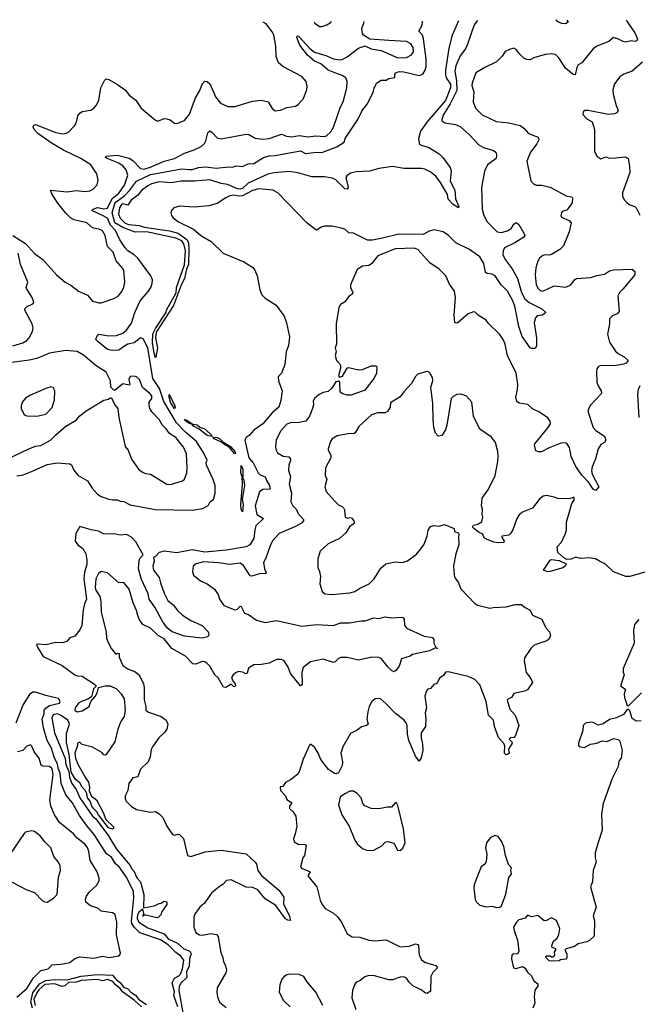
# Model space of a CAD drawing. Extents: x 2057697 to 2160550, y 827490 to 1016834.
# Tile 401 of 509: x 2074858 to 2079763, y 1008515 to 1016316. Entities that reach past the tile are written whole.
import ezdxf

# ---------------------------------------------------------------- set-up
doc = ezdxf.new("R2010")
doc.units = 0

msp = doc.modelspace()

# ---------------------------------------------------------------- linework, layer by layer
at = {"layer": '0CON20XD'}
for points in [[(2074805, 1014605.8), (2074905, 1014542.5), (2074975, 1014462.9), (2075042.5, 1014415), (2075150, 1014295), (2075220, 1014235), (2075265, 1014212), (2075325, 1014163.8), (2075395, 1014133.3), (2075436.4, 1014086.4), (2075485, 1014072.5), (2075505, 1014073.3), (2075605, 1014106), (2075638.8, 1014125), (2075668.7, 1014161.3), (2075684.5, 1014195.5), (2075691.9, 1014235), (2075685, 1014326.7), (2075675.4, 1014345.4), (2075622.5, 1014405), (2075599.2, 1014475), (2075555, 1014518), (2075535, 1014606.7), (2075515, 1014642.5), (2075495, 1014652.5), (2075435.4, 1014665.4), (2075390, 1014705), (2075290.9, 1014730.9), (2075265, 1014743.1), (2075223.2, 1014783.2), (2075161.7, 1014861.7), (2075113.8, 1014935), (2075102.5, 1014965), (2075235, 1014952.7), (2075305, 1014961.1), (2075375.6, 1014954.4), (2075415, 1014960), (2075442.5, 1014975), (2075471.9, 1015008.1), (2075479.4, 1015045), (2075469.5, 1015095), (2075421.4, 1015165), (2075342.5, 1015215), (2075205, 1015282.2), (2075115, 1015335.9), (2075001.1, 1015415), (2074974.2, 1015445), (2074965.8, 1015465), (2074970, 1015480), (2074985, 1015484.3), (2075145, 1015421.8), (2075195, 1015411.8), (2075225.9, 1015415.9), (2075245.8, 1015425), (2075294, 1015475), (2075308, 1015505), (2075319.2, 1015555), (2075334.3, 1015575.7), (2075353, 1015587), (2075421.7, 1015598.3), (2075445.9, 1015614.1), (2075465, 1015636.7), (2075485.8, 1015675), (2075502, 1015775), (2075530, 1015835), (2075545, 1015846.2), (2075565, 1015841.2), (2075635, 1015800.8), (2075696.8, 1015756.8), (2075727.3, 1015717.3), (2075777.9, 1015677.9), (2075821.2, 1015615), (2075935, 1015518.8), (2075952.7, 1015512.7), (2076005, 1015532), (2076025, 1015531.2), (2076052.3, 1015522.3), (2076085, 1015496.7), (2076105, 1015493.3), (2076165, 1015516.7), (2076204.2, 1015565.8), (2076252.2, 1015697.8), (2076287.8, 1015755), (2076305.7, 1015805), (2076325, 1015829.2), (2076345, 1015827.1), (2076365, 1015808.6), (2076399.5, 1015729.5), (2076409.5, 1015705), (2076451.2, 1015655), (2076508.3, 1015628.3), (2076565, 1015626.7), (2076705, 1015670.8), (2076775, 1015678), (2076827.5, 1015665), (2076861.2, 1015611.2), (2076885, 1015594), (2076925, 1015600), (2076975, 1015620), (2077045, 1015631.2), (2077065, 1015643.3), (2077108.3, 1015691.7), (2077135, 1015762.5), (2077137.5, 1015785), (2077128.6, 1015825), (2077096, 1015865), (2076945, 1015944.2), (2076909.2, 1015975), (2076892.9, 1016022.9), (2076890, 1016105), (2076871.9, 1016195), (2076859.8, 1016219.8), (2076812, 1016282), (2076789.3, 1016297)], [(2074835, 1012701.8), (2074885, 1012710.8), (2074965, 1012740.5), (2075075, 1012792.5), (2075155.4, 1012805.4), (2075255, 1012796.9), (2075269.5, 1012789.5), (2075288, 1012748), (2075321.9, 1012705), (2075395, 1012661.4), (2075433.3, 1012605), (2075475, 1012557.5), (2075505, 1012539.2), (2075565, 1012518.2), (2075595, 1012511.8), (2075635, 1012512.7), (2075655, 1012501.9), (2075685, 1012498.9), (2075735, 1012472.7), (2075935, 1012435.6), (2076228.9, 1012431.1), (2076307.4, 1012442.6), (2076333.8, 1012455), (2076352.4, 1012467.6), (2076365.7, 1012494.3), (2076394.3, 1012515.7), (2076408, 1012565), (2076408, 1012625), (2076393, 1012673), (2076339.2, 1012785), (2076336.4, 1012803.6), (2076344, 1012825), (2076321.2, 1012875), (2076260.2, 1012975), (2076174.5, 1013044.5), (2076102, 1013122), (2076000.5, 1013290.5), (2075967.5, 1013395), (2075913.3, 1013473.3), (2075873.2, 1013715), (2075837.8, 1013787.8), (2075815, 1013796.1), (2075766.2, 1013755), (2075715, 1013744.7), (2075688.3, 1013728.3), (2075645, 1013697.6), (2075595, 1013695.3), (2075553.9, 1013703.9), (2075466.7, 1013775), (2075463.3, 1013785), (2075474.2, 1013815.8), (2075486.1, 1013823.9), (2075565, 1013811.8), (2075625, 1013813.2), (2075675, 1013832.8), (2075705.5, 1013855), (2075745, 1013911.4), (2075771.9, 1013995), (2075812.5, 1014087.5), (2075880, 1014165), (2075898.7, 1014195), (2075909.2, 1014225), (2075911.1, 1014255), (2075897.6, 1014287.6), (2075796.2, 1014425), (2075765, 1014453.6), (2075714.9, 1014484.9), (2075695, 1014507.5), (2075651.6, 1014571.6), (2075617.8, 1014645), (2075578.5, 1014688.5), (2075555, 1014743), (2075515.3, 1014765.3), (2075431.2, 1014805), (2075440.8, 1014815), (2075475, 1014828.9), (2075525, 1014816), (2075555, 1014821.3), (2075590.3, 1014899.7), (2075645, 1014940.4), (2075690.2, 1015005), (2075715.2, 1015085), (2075703.7, 1015125), (2075678.2, 1015155), (2075645, 1015179.6), (2075552, 1015215), (2075538, 1015225), (2075542.5, 1015235), (2075635, 1015242.2), (2075725, 1015219.3), (2075755, 1015200.2), (2075815, 1015135.9), (2075845, 1015132), (2075900.5, 1015149.5), (2076005, 1015195.5), (2076085, 1015216.3), (2076165, 1015257.8), (2076242, 1015285), (2076297.8, 1015312.2), (2076324.5, 1015335), (2076335, 1015356.2), (2076349.7, 1015420.3), (2076365, 1015434.4), (2076385, 1015422.2), (2076425, 1015380), (2076455, 1015370.9), (2076655, 1015409.1), (2076675, 1015405.5), (2076725, 1015376.3), (2076785, 1015368.4), (2076835, 1015374.8), (2076935, 1015408.8), (2076973.6, 1015393.6), (2077015, 1015386.9), (2077075, 1015398.7), (2077145, 1015386.2), (2077205, 1015394.6), (2077275, 1015389.6), (2077290.8, 1015395), (2077325, 1015427.8), (2077346.6, 1015465), (2077401.2, 1015625), (2077423.9, 1015665), (2077451.2, 1015775), (2077455.4, 1015825), (2077444.4, 1015855), (2077415, 1015873.8), (2077355.5, 1015895.5), (2077305, 1015915.2), (2077246.2, 1015965), (2077195, 1015986.8), (2077138.9, 1016035), (2077080.5, 1016115), (2077055, 1016173.3), (2077057.5, 1016185), (2077065, 1016187.5), (2077075, 1016178.6), (2077158.2, 1016088.2), (2077195, 1016057.8), (2077285, 1016031.1), (2077345, 1016006), (2077395, 1015998.7), (2077415, 1016000.4), (2077455, 1016020.4), (2077545, 1016091.2), (2077595, 1016107.5), (2077644.3, 1016084.3), (2077725, 1016070.5), (2077855, 1016013.2), (2077925, 1016017.3), (2077963.8, 1016036.2), (2077979.8, 1016060.2), (2077978.5, 1016095), (2077958.9, 1016125), (2077925, 1016142.5), (2077785, 1016149.5), (2077635, 1016160), (2077582.9, 1016192.9), (2077575.8, 1016205.8), (2077570.8, 1016245), (2077588.6, 1016295), (2077586.9, 1016302.1)], [(2078488.5, 1016307.9), (2078461.5, 1016275), (2078408.8, 1016121.2), (2078391.9, 1016085), (2078351.1, 1016028.9), (2078315, 1015950.5), (2078306.8, 1015906.8), (2078320.7, 1015830.7), (2078325, 1015754.3), (2078272.2, 1015647.8), (2078219.2, 1015565), (2078204.4, 1015525), (2078206, 1015515), (2078228.5, 1015498.5), (2078314.1, 1015484.1), (2078350.1, 1015470.1), (2078425, 1015403.3), (2078497.8, 1015325), (2078535, 1015302), (2078615, 1015280.4), (2078631.8, 1015265), (2078639.7, 1015245), (2078635.2, 1015214.8), (2078568.2, 1015165), (2078543.5, 1015115), (2078518.8, 1014985), (2078525.5, 1014814.5), (2078537.8, 1014765), (2078565, 1014714.3), (2078645, 1014634.4), (2078675, 1014629.5), (2078725, 1014642.2), (2078757.5, 1014665), (2078776, 1014695), (2078795, 1014708), (2078815, 1014694), (2078855.4, 1014625.4), (2078862.5, 1014605), (2078855, 1014591.4), (2078785, 1014547.9), (2078702.7, 1014507.3), (2078691.1, 1014485), (2078688.9, 1014455), (2078706.8, 1014415), (2078761.5, 1014341.5), (2078805.3, 1014265), (2078836.6, 1014155), (2078864, 1014104), (2078896.1, 1014076.1), (2078996.9, 1014025), (2079030, 1013995), (2079003.8, 1013975), (2078961.1, 1013968.9), (2078947, 1013953), (2078938.1, 1013915), (2078955.7, 1013795), (2078955, 1013730), (2078945, 1013710), (2078915, 1013710), (2078905, 1013716), (2078841.2, 1013805), (2078815.5, 1013885), (2078783.3, 1014045), (2078764.1, 1014094.1), (2078725, 1014164.1), (2078675.1, 1014215.1), (2078628.7, 1014285), (2078605, 1014300), (2078564.6, 1014304.6), (2078552, 1014312), (2078538.6, 1014385), (2078505, 1014437.8), (2078425, 1014493.6), (2078316.6, 1014546.6), (2078257.9, 1014605), (2078215, 1014634.6), (2078145, 1014651.9), (2078105, 1014640), (2078055.9, 1014614.1), (2077863.7, 1014616.3), (2077735, 1014583.7), (2077655, 1014568.4), (2077615, 1014567.7), (2077505, 1014623.8), (2077467.8, 1014627.8), (2077435.4, 1014655.4), (2077405.7, 1014664.3), (2077335, 1014680), (2077275, 1014678.6), (2077248.7, 1014671.3), (2077215, 1014648), (2077205, 1014650.8), (2077135, 1014705.5), (2076905, 1014943.3), (2076865, 1014966), (2076755, 1014974.4), (2076705, 1014963.1), (2076625, 1014920.9), (2076595, 1014917.6), (2076554.8, 1014925.2), (2076525, 1014919.3), (2076491.5, 1014905), (2076425, 1014859.2), (2076358.4, 1014841.6), (2076245, 1014829.2), (2076125, 1014836.9), (2076080, 1014825), (2076062.2, 1014805), (2076055.5, 1014785), (2076060.9, 1014765), (2076075.6, 1014745), (2076117.8, 1014715), (2076235.8, 1014655.8), (2076295, 1014605.3), (2076377.4, 1014557.4), (2076472.1, 1014465), (2076635, 1014398.4), (2076704.7, 1014355), (2076722.2, 1014332.2), (2076742.3, 1014285), (2076763, 1014175), (2076779.3, 1014135), (2076805, 1014108.8), (2076891.9, 1014055), (2076955, 1013967.5), (2076972.5, 1013915), (2076996.7, 1013803.3), (2076988.2, 1013735), (2076970, 1013685), (2076960, 1013585), (2076933.3, 1013515), (2076907.5, 1013485), (2076910, 1013455), (2076938.8, 1013375), (2076927.5, 1013297.5), (2076913.8, 1013245), (2076859.1, 1013200.9), (2076786, 1013115), (2076715, 1013064), (2076678.9, 1013021.1), (2076654, 1013005), (2076644.5, 1012985.5), (2076675.9, 1012845), (2076709.1, 1012805), (2076748, 1012725), (2076765, 1012708.7), (2076804.7, 1012694.7), (2076814.6, 1012665), (2076839.6, 1012625), (2076843.8, 1012595), (2076785, 1012594.3), (2076759.3, 1012575), (2076725.8, 1012465), (2076738.4, 1012395), (2076790, 1012365), (2076731.6, 1012305), (2076721.7, 1012275), (2076715.8, 1012205), (2076684, 1012155), (2076655, 1012138.4), (2076497.4, 1012112.6), (2076327.1, 1012097.1), (2076225, 1012115.8), (2076105, 1012091.3), (2076005, 1012105.8), (2075964.8, 1012095.2), (2075935, 1012062.7), (2075918, 1012055), (2075923.6, 1012025), (2075914.6, 1011985), (2075919.6, 1011955), (2075965, 1011897.1), (2075973.6, 1011855), (2076003.3, 1011773.3), (2076033.5, 1011715), (2076075, 1011679.1), (2076111.9, 1011631.9), (2076148.9, 1011598.9), (2076215.4, 1011555.4), (2076305.8, 1011515.8), (2076352.5, 1011465), (2076357.5, 1011445), (2076350, 1011425), (2076305, 1011414.5), (2076165, 1011431.2), (2076066.5, 1011466.5), (2076030.7, 1011495), (2075995, 1011540), (2075930.8, 1011660.8), (2075885.3, 1011725), (2075877.2, 1011767.2), (2075825, 1011879.5), (2075800.7, 1011965), (2075805, 1012031.2), (2075812, 1012048), (2075836.7, 1012075), (2075778.6, 1012178.6), (2075746.1, 1012216.1), (2075705, 1012237.5), (2075655, 1012232.5), (2075605, 1012243.2), (2075528.9, 1012238.9), (2075483.5, 1012263.5), (2075425, 1012273), (2075335, 1012300.8), (2075304.2, 1012245.8), (2075297.2, 1012185), (2075319.3, 1012155), (2075359.8, 1012125), (2075383.2, 1012085), (2075391.7, 1012035), (2075389.9, 1012000.1), (2075371.9, 1011938.1), (2075366.6, 1011885), (2075386.8, 1011725), (2075371, 1011689), (2075361, 1011639), (2075351.8, 1011515), (2075335, 1011481.2), (2075295, 1011431.8), (2075255, 1011417.5), (2075232, 1011388), (2075195, 1011380), (2075145, 1011380.8), (2075065, 1011364), (2075005, 1011369.4), (2074992.9, 1011365), (2074998.5, 1011345), (2075045, 1011269.2), (2075195, 1011200), (2075295, 1011125.8), (2075316, 1011116), (2075355, 1011115.8), (2075460.4, 1011045), (2075465.6, 1011034.4), (2075444.5, 1011015.5), (2075427.9, 1010952.1), (2075398.3, 1010931.7), (2075354.3, 1010915.7), (2075325, 1010901.3), (2075299.2, 1010865), (2075295.6, 1010845.6), (2075315, 1010831.5), (2075355, 1010839.6), (2075407.9, 1010875), (2075421.2, 1010915), (2075456.4, 1010953.6), (2075475, 1010986.9), (2075484, 1011025), (2075535, 1011038), (2075575, 1011037.2), (2075626.9, 1011015), (2075663.8, 1010975), (2075686.2, 1010935), (2075695.3, 1010845), (2075687.5, 1010795), (2075660.5, 1010755), (2075637.5, 1010695), (2075613.3, 1010595), (2075545, 1010493.3), (2075535, 1010487.5), (2075525, 1010492.5), (2075510.5, 1010510.5), (2075435, 1010552.9), (2075354.2, 1010574.2), (2075335, 1010592.5), (2075317.5, 1010585), (2075316.7, 1010565), (2075296.4, 1010503.6), (2075302, 1010465), (2075318.1, 1010418.1), (2075378.8, 1010308.8), (2075403.3, 1010275), (2075412.5, 1010235), (2075410, 1010205), (2075427.5, 1010165), (2075466.2, 1010135), (2075520, 1010035), (2075540, 1009980), (2075601.7, 1009921.7), (2075601.7, 1009908.3), (2075595, 1009902.5), (2075563.6, 1009913.6), (2075482.5, 1010015), (2075469.3, 1010039.3), (2075445, 1010062.5), (2075430, 1010085), (2075417.5, 1010125), (2075395, 1010150), (2075390, 1010185), (2075380, 1010205), (2075352.5, 1010235), (2075335, 1010270), (2075300, 1010295), (2075266.2, 1010355), (2075251.2, 1010495), (2075228.3, 1010588.3), (2075230.6, 1010659.4), (2075252.5, 1010735), (2075240, 1010765), (2075182.5, 1010805), (2075155, 1010817.1), (2075125, 1010807.1), (2075113.1, 1010785), (2075135, 1010666.7), (2075205, 1010493.8), (2075219.4, 1010465), (2075223.1, 1010415), (2075249.2, 1010359.2), (2075253.3, 1010315), (2075270.6, 1010265), (2075306.8, 1010216.8), (2075335, 1010152), (2075435, 1010006.2), (2075458.1, 1009988.1), (2075557, 1009857), (2075625, 1009744.2), (2075734.3, 1009614.3), (2075745, 1009591.2), (2075766.9, 1009566.9), (2075787.4, 1009517.4), (2075816.4, 1009486.4), (2075843.1, 1009385), (2075840, 1009280), (2075927.5, 1009295), (2075965, 1009314), (2075980, 1009315), (2076005, 1009333.3), (2076026.1, 1009326.1), (2076025.7, 1009305), (2075982.5, 1009245), (2075977, 1009223), (2075960, 1009205), (2075945, 1009200), (2075855, 1009221.2), (2075840, 1009220), (2075835, 1009212.5), (2075843.3, 1009235), (2075835, 1009270), (2075805, 1009248.1), (2075792.5, 1009225), (2075789.6, 1009195), (2075801.8, 1009165), (2075875, 1009120.4), (2076005, 1009072.2), (2076034.7, 1009034.7), (2076108.9, 1008998.9), (2076160, 1008955), (2076207.3, 1008937.3), (2076217.1, 1008915), (2076205.5, 1008874.5), (2076202.5, 1008815), (2076182.1, 1008775), (2076182.7, 1008727.3), (2076135, 1008683.3), (2076122.9, 1008652.9), (2076121.2, 1008625), (2076155.5, 1008435)], [(2079666, 1016315.5), (2079675.7, 1016295), (2079735, 1016211.2), (2079755.8, 1016165), (2079752, 1016148), (2079735, 1016143.5), (2079705, 1016147.5), (2079665, 1016138.8), (2079641.7, 1016141.7), (2079605, 1016162), (2079565, 1016174), (2079528.3, 1016141.7), (2079433.8, 1016105), (2079405, 1016084), (2079316.2, 1015975), (2079285, 1015956.7), (2079275, 1015937.5), (2079262, 1015878), (2079245, 1015880.6), (2079185, 1015930.8), (2079133.4, 1016013.4), (2079105, 1016040), (2079075, 1016046.2), (2079025, 1016040), (2078935, 1016013.8), (2078905, 1015998.8), (2078879.3, 1015999.3), (2078858.3, 1016008.3), (2078822.3, 1016042.3), (2078795, 1016078.8), (2078775, 1016088.8), (2078740.5, 1016079.5), (2078707.7, 1016062.3), (2078684.3, 1016025.7), (2078638.7, 1015981.3), (2078545, 1015937.5), (2078474, 1015895), (2078445, 1015812.5), (2078443.6, 1015793.6), (2078458.1, 1015745), (2078454.5, 1015665), (2078472.2, 1015615), (2078525, 1015562.9), (2078635, 1015509.2), (2078735, 1015498), (2078825, 1015478), (2078856.2, 1015455), (2078891.2, 1015415), (2078970, 1015385), (2078975, 1015362.5), (2078958.7, 1015331.3), (2078906.7, 1015265), (2078878.6, 1015195), (2078909.7, 1015039.7), (2078931.2, 1015015), (2078953.3, 1015005), (2078995, 1015003.5), (2079065, 1014990), (2079195, 1014917.5), (2079235, 1014913.3), (2079241.7, 1014901.7), (2079237.5, 1014865), (2079211.7, 1014828.3), (2079195, 1014807.5), (2079165, 1014797.5), (2079154.1, 1014785.9), (2079147.5, 1014765), (2079155, 1014751.2), (2079214.2, 1014724.2), (2079230, 1014705), (2079215.7, 1014635), (2079168.6, 1014525), (2079141.2, 1014495), (2079075, 1014455.8), (2079055, 1014450.8), (2079025, 1014453.8), (2079005, 1014446.7), (2078978.8, 1014425), (2078967, 1014403), (2078950.7, 1014349.3), (2078945.5, 1014295), (2078952.5, 1014215), (2078968.1, 1014185), (2078985, 1014170), (2079005, 1014165.6), (2079095, 1014206.9), (2079187, 1014197), (2079226.7, 1014215), (2079256.1, 1014253.9), (2079273.9, 1014266.1), (2079385, 1014272.5), (2079435, 1014290), (2079495, 1014300.8), (2079533.3, 1014325), (2079567, 1014333), (2079715, 1014340), (2079735, 1014320.8), (2079734.5, 1014295), (2079640.3, 1014179.7), (2079613.3, 1014155), (2079601.1, 1014128.9), (2079610, 1014005), (2079595, 1013986), (2079559.3, 1013970.7), (2079534, 1013945), (2079533.8, 1013905), (2079517.5, 1013825), (2079535, 1013760), (2079580.6, 1013690.6), (2079601.9, 1013671.9), (2079651.4, 1013645), (2079682.5, 1013615), (2079666.2, 1013595), (2079645, 1013585.7), (2079573.2, 1013573.2), (2079463.6, 1013576.4), (2079445, 1013566), (2079435, 1013550), (2079430, 1013525), (2079434, 1013445), (2079443.8, 1013415), (2079468.8, 1013375), (2079470, 1013355), (2079382.1, 1013257.9), (2079366, 1013225), (2079364.2, 1013205), (2079404.7, 1013084.7), (2079425, 1013061.4), (2079494, 1013015), (2079506, 1012985), (2079495, 1012966.2), (2079465, 1012948.8), (2079444.5, 1012915.5), (2079424.4, 1012835.6), (2079397.1, 1012772.9), (2079391.8, 1012745), (2079397.8, 1012715), (2079450, 1012615), (2079425, 1012586.7), (2079405, 1012597.1), (2079369.9, 1012649.9), (2079315, 1012707.8), (2079267.1, 1012775), (2079231.5, 1012855), (2079217.1, 1012927.1), (2079195, 1012958.6), (2079185, 1012964.3), (2079149.7, 1012960.3), (2079055.5, 1012924.5), (2078995, 1012892.5), (2078972.3, 1012892.3), (2078950.7, 1012900.7), (2078940, 1012945), (2078943.3, 1012955), (2079048.5, 1013085), (2079065.7, 1013115), (2079064.3, 1013135), (2079045, 1013160.8), (2078978, 1013205), (2078922.8, 1013232.8), (2078886.4, 1013266.4), (2078817.3, 1013277.3), (2078799.7, 1013289.7), (2078791.8, 1013325), (2078805.4, 1013385), (2078806.5, 1013425), (2078794.5, 1013514.5), (2078724.3, 1013654.3), (2078707.1, 1013745), (2078691.2, 1013781.2), (2078663.4, 1013823.4), (2078575, 1013907.5), (2078555.8, 1013935.8), (2078492.5, 1013975), (2078468.3, 1013998.3), (2078455, 1014000), (2078415, 1013986.2), (2078335, 1013915.7), (2078325, 1013910), (2078308.8, 1013915), (2078301.9, 1013975), (2078313.4, 1014113.4), (2078304.5, 1014164.5), (2078265, 1014220), (2078236, 1014285), (2078185, 1014338), (2078109.1, 1014389.1), (2078015, 1014494.3), (2077984.5, 1014504.5), (2077835, 1014500.4), (2077696.4, 1014443.6), (2077648.7, 1014381.3), (2077625, 1014367.5), (2077575, 1014364), (2077534.2, 1014335.8), (2077480.8, 1014215), (2077481.1, 1014195), (2077499.2, 1014155), (2077498, 1014145), (2077468.3, 1014121.7), (2077433, 1014077), (2077401.7, 1014058.3), (2077387.5, 1014035), (2077366.2, 1013905), (2077371.2, 1013745), (2077360, 1013715), (2077366.7, 1013685), (2077360, 1013655), (2077371.2, 1013615), (2077395, 1013591.2), (2077402.2, 1013575), (2077402.7, 1013555), (2077384.8, 1013495), (2077395, 1013484.2), (2077417.9, 1013492.1), (2077455, 1013554.2), (2077465, 1013559.4), (2077545, 1013540.8), (2077575.7, 1013544.3), (2077645, 1013572), (2077683, 1013573), (2077690, 1013565), (2077686.7, 1013515), (2077668.6, 1013475), (2077595, 1013381.8), (2077485, 1013340.6), (2077455, 1013340.8), (2077419.2, 1013350.8), (2077398.8, 1013365), (2077395.5, 1013445), (2077385, 1013452.4), (2077365, 1013446.8), (2077333, 1013397), (2077305, 1013370), (2077265, 1013362.5), (2077232.8, 1013347.2), (2077194.5, 1013315.5), (2077185.8, 1013295), (2077188.6, 1013265), (2077180.9, 1013235), (2077155.3, 1013175), (2077126.2, 1013135), (2077075, 1013124), (2077005, 1013122), (2076975, 1013110), (2076925.4, 1013055), (2076891.8, 1012985), (2076885.6, 1012935), (2076889.7, 1012909.7), (2076902.5, 1012885), (2076947.1, 1012857.1), (2076991.2, 1012851.2), (2077005.4, 1012835), (2077006.6, 1012823.4), (2076992.5, 1012785), (2076990, 1012745), (2077005.5, 1012695.5), (2076993.6, 1012635), (2077014.1, 1012565), (2077008.9, 1012495), (2077023.2, 1012465), (2077052.5, 1012435), (2077062.9, 1012405), (2077108.8, 1012355), (2077108.8, 1012345), (2077092.8, 1012327.2), (2077045, 1012301.1), (2076914.4, 1012245), (2076865, 1012190), (2076845.7, 1012155), (2076809.2, 1012050.8), (2076790.8, 1012015), (2076798.9, 1011965), (2076812, 1011935), (2076805, 1011926.2), (2076767, 1011927), (2076697.7, 1011907.7), (2076685, 1011909.2), (2076632.6, 1011992.6), (2076605, 1012010.6), (2076525, 1012000), (2076435, 1012013.5), (2076315, 1012021.1), (2076256.7, 1012005), (2076233.8, 1011985), (2076228.8, 1011945), (2076236.7, 1011915), (2076291.2, 1011871.2), (2076345, 1011846.7), (2076403.9, 1011803.9), (2076430.7, 1011760.7), (2076443.3, 1011725), (2076476.7, 1011675), (2076565, 1011639.2), (2076585, 1011645.8), (2076605, 1011669.2), (2076615, 1011666), (2076641.2, 1011615), (2076673.3, 1011603.3), (2076735, 1011557.5), (2076805, 1011540.5), (2076895, 1011556.5), (2077095, 1011511.8), (2077215, 1011524.6), (2077343.8, 1011516.2), (2077405, 1011536.2), (2077473.3, 1011536.7), (2077565, 1011552.1), (2077598, 1011552), (2077665, 1011575.7), (2077705, 1011570.6), (2077755, 1011584), (2077806.4, 1011576.4), (2077885, 1011581.2), (2077895, 1011578.8), (2077905.5, 1011565.5), (2077908.8, 1011518.8), (2077924.4, 1011494.4), (2078065, 1011432), (2078130, 1011420), (2078141.2, 1011405), (2078142.5, 1011375), (2078160, 1011340), (2078170, 1011335), (2078155, 1011340), (2078107.5, 1011315), (2077973.5, 1011286.5), (2077955, 1011273.1), (2077885, 1011252.5), (2077865.8, 1011195), (2077841.2, 1011158.8), (2077825, 1011148.8), (2077805, 1011158.8), (2077779.2, 1011185), (2077725, 1011254), (2077705, 1011262.9), (2077650, 1011265), (2077545, 1011240.8), (2077455, 1011262.9), (2077405, 1011261.5), (2077384.6, 1011255.4), (2077360.6, 1011229.4), (2077345, 1011222.9), (2077265, 1011248.9), (2077165, 1011229.4), (2077105, 1011183.3), (2077094.4, 1011145), (2077097.5, 1011045), (2077085, 1011037.5), (2077006.1, 1011136.1), (2076986.4, 1011185), (2076955, 1011235.8), (2076935, 1011247.8), (2076895, 1011246.2), (2076835, 1011218.8), (2076775, 1011207.8), (2076713.3, 1011205), (2076672.7, 1011177.3), (2076661.7, 1011138.3), (2076645, 1011132.5), (2076635, 1011142.5), (2076595, 1011151.2), (2076575, 1011143.8), (2076550, 1011125), (2076537.5, 1011105), (2076551.7, 1011071.7), (2076567.5, 1011055), (2076570, 1011035), (2076555, 1011030), (2076535, 1011050), (2076493.9, 1011026.1), (2076475, 1011026.7), (2076431.1, 1011101.1), (2076405.9, 1011125.9), (2076365, 1011194.2), (2076345, 1011215.8), (2076325, 1011228.6), (2076305, 1011231.4), (2076255, 1011209.4), (2076231.4, 1011211.4), (2076172.6, 1011272.6), (2076063.4, 1011333.4), (2076005, 1011410.5), (2075955, 1011436.9), (2075896.2, 1011495), (2075833.4, 1011523.4), (2075805.8, 1011565), (2075794.5, 1011594.5), (2075785.7, 1011635), (2075758.9, 1011695), (2075725.5, 1011805), (2075685, 1011856.2), (2075645, 1011854.2), (2075555, 1011933.3), (2075505, 1011943.3), (2075482.4, 1011927.6), (2075460.8, 1011885), (2075455.7, 1011815), (2075461.4, 1011795), (2075492.5, 1011745), (2075501.2, 1011705), (2075504.1, 1011624.1), (2075543, 1011463), (2075546.7, 1011415), (2075561.2, 1011375), (2075585, 1011332.5), (2075615, 1011297.5), (2075625, 1011290), (2075635, 1011297.5), (2075647.5, 1011295), (2075647.5, 1011265), (2075675, 1011200), (2075715, 1011173.8), (2075775, 1011148), (2075805.8, 1011125), (2075838.8, 1011055), (2075846, 1011025), (2075843.9, 1010926.1), (2075858.8, 1010875), (2075858.8, 1010845), (2075879.1, 1010829.1), (2075978.8, 1010795), (2076018.8, 1010765), (2076033.8, 1010735), (2076023.9, 1010696.1), (2076008.8, 1010671.2), (2075961.2, 1010625), (2075910, 1010555), (2075901.2, 1010535), (2075894, 1010475), (2075877.5, 1010435), (2075815, 1010378.8), (2075793.8, 1010316.2), (2075755, 1010310), (2075724.4, 1010265.6), (2075715, 1010210), (2075694.1, 1010165.9), (2075694.2, 1010145), (2075703.8, 1010125), (2075745, 1010080.8), (2075785, 1010057.1), (2075895, 1010036.7), (2075935, 1010043.3), (2075965, 1010023.3), (2075993.3, 1009995), (2076024, 1009925), (2076070.3, 1009860.3), (2076085, 1009854.2), (2076115, 1009863.3), (2076125, 1009860), (2076157.3, 1009827.3), (2076190, 1009695), (2076215, 1009686.2), (2076327.8, 1009722.2), (2076455, 1009736.4), (2076654, 1009706), (2076725, 1009642), (2076735.6, 1009625), (2076746.2, 1009575), (2076775, 1009536.7), (2076872.8, 1009452.8)], [(2078337.9, 1016306.9), (2078317.5, 1016265), (2078286.9, 1016193.1), (2078259.8, 1016090.2), (2078245.5, 1015985.5), (2078233.4, 1015916.6), (2078233.9, 1015876.1), (2078240.3, 1015855), (2078273.2, 1015805), (2078274.9, 1015775), (2078235, 1015674.2), (2078086.5, 1015503.5), (2078035, 1015431.1), (2078021.1, 1015371.1), (2078028, 1015328), (2078102.7, 1015302.7), (2078185, 1015253.3), (2078213.3, 1015225), (2078270, 1015145), (2078278.8, 1015115), (2078272, 1015035), (2078307.8, 1014965), (2078314.3, 1014895), (2078338.6, 1014835), (2078336.2, 1014823.8), (2078295, 1014851.2), (2078255, 1014893.3), (2078249.5, 1014929.5), (2078194.2, 1015025.8), (2078156.3, 1015076.3), (2078111.5, 1015111.5), (2078070.2, 1015130.2), (2078045, 1015135.5), (2077906.7, 1015136.7), (2077815, 1015151.2), (2077705, 1015136.2), (2077635, 1015116), (2077525, 1015110.8), (2077480.5, 1015099.5), (2077451.3, 1015078.7), (2077444.3, 1015065), (2077462.5, 1014985), (2077455, 1014972.5), (2077435, 1014976.7), (2077365, 1015046), (2077335, 1015059.2), (2077275, 1015071.2), (2077175, 1015071.2), (2077062.9, 1015102.9), (2076995, 1015113.3), (2076875, 1015103.5), (2076825, 1015091.2), (2076669.8, 1015020.2), (2076625, 1014977.6), (2076605, 1014972.4), (2076584.3, 1014975.7), (2076505, 1015010), (2076456.9, 1015016.9), (2076365, 1015046.7), (2076245, 1015035.7), (2076135, 1015036.6), (2076065, 1015021.8), (2075965, 1015030.8), (2075904.1, 1015015.9), (2075875, 1014999.5), (2075825, 1014962.2), (2075795.2, 1014924.8), (2075742.9, 1014885), (2075715, 1014846.2), (2075675, 1014856.7), (2075665, 1014850.6), (2075649.7, 1014825), (2075642, 1014775), (2075655, 1014742.5), (2075695, 1014704.5), (2075723.4, 1014693.4), (2075805, 1014685.5), (2075845, 1014672.5), (2076045, 1014642.5), (2076115, 1014624), (2076185, 1014572.2), (2076196.1, 1014543.9), (2076200.2, 1014499.8), (2076196.2, 1014375), (2076180.7, 1014339.3), (2076165, 1014266), (2076140.5, 1014219.5), (2076077.7, 1014052.3), (2075940, 1013840), (2075935.3, 1013795.3), (2075950, 1013715), (2075938, 1013642), (2075935, 1013637.5), (2075925, 1013673.8), (2075910.2, 1013755), (2075915, 1013826), (2075935, 1013868.6), (2076017, 1013993), (2076025, 1014020), (2076099.3, 1014150.7), (2076100.8, 1014195), (2076135, 1014292.5), (2076165.6, 1014374.4), (2076172.7, 1014485), (2076160.6, 1014540.6), (2076143.8, 1014563.8), (2076095, 1014586), (2075865, 1014634.6), (2075773.3, 1014633.3), (2075675, 1014668.2), (2075612.6, 1014705), (2075591.2, 1014785), (2075615, 1014867.3), (2075689.6, 1014920.4), (2075728.7, 1014961.3), (2075784.7, 1015035.3), (2075895, 1015088.4), (2076143.9, 1015133.9), (2076199.5, 1015129.5), (2076225, 1015129.2), (2076275, 1015144.4), (2076335, 1015150), (2076415, 1015140.5), (2076515, 1015150), (2076545, 1015147.5), (2076575, 1015157.5), (2076625, 1015152.5), (2076675, 1015177.5), (2076682.5, 1015172.5), (2076715, 1015177.5), (2076792.5, 1015225), (2076835, 1015236.7), (2076885, 1015240), (2077085, 1015275.7), (2077125, 1015256.7), (2077215, 1015265.7), (2077255, 1015262.5), (2077372.6, 1015307.4), (2077430, 1015345), (2077439.2, 1015375), (2077540, 1015525), (2077573.3, 1015595), (2077612.5, 1015645), (2077661.7, 1015738.3), (2077667.5, 1015775), (2077677.5, 1015785), (2077687, 1015813), (2077725, 1015837.5), (2077765, 1015837.5), (2077785, 1015848.8), (2077832.5, 1015857.5), (2077833.3, 1015885), (2077840, 1015895), (2077865.7, 1015904.3), (2077905, 1015902.5), (2078025, 1015872.7), (2078055, 1015883.6), (2078074.2, 1015915), (2078080.7, 1015945), (2078080, 1016005), (2078060.8, 1016165), (2078052.2, 1016192.2), (2078023.1, 1016225), (2078049.1, 1016270.9), (2078052, 1016305)], [(2077193.1, 1016299.6), (2077199.3, 1016289.3), (2077235, 1016262), (2077255, 1016261.4), (2077293.9, 1016273.9), (2077328, 1016295), (2077325.4, 1016300.4)], [(2079195, 1016312.5), (2079206, 1016295), (2079185, 1016282.5), (2079155.5, 1016284.5), (2079125, 1016297.5), (2079108.2, 1016311.9)], [(2079795, 1015979.6), (2079715, 1015907.9), (2079646.7, 1015885), (2079616.1, 1015863.9), (2079572.9, 1015807.1), (2079559.5, 1015760.5), (2079562.5, 1015725), (2079585.8, 1015635), (2079602.9, 1015595), (2079593.3, 1015576.7), (2079575, 1015569.4), (2079525, 1015565.6), (2079363.9, 1015596.1), (2079340, 1015595), (2079326.7, 1015585), (2079324.1, 1015564.1), (2079355, 1015530), (2079396.1, 1015506.1), (2079415.8, 1015445.8), (2079414.3, 1015275), (2079433.3, 1015235), (2079465, 1015213.8), (2079505, 1015228), (2079535, 1015218), (2079585, 1015220), (2079655, 1015229.2), (2079672.5, 1015225), (2079681.2, 1015215), (2079694, 1015155), (2079694.3, 1015105), (2079636.2, 1014945), (2079636.7, 1014915), (2079653.3, 1014885), (2079675, 1014863.8), (2079695, 1014850), (2079735, 1014836), (2079746.2, 1014825), (2079775, 1014767.5)], [(2074805, 1013731.5), (2074883.8, 1013755), (2074915, 1013774.4), (2074934.3, 1013795), (2074959.4, 1013845), (2074964.2, 1013875), (2074958.6, 1013905), (2074900, 1014015), (2074900, 1014025), (2074917.7, 1014042.3), (2074962.5, 1014065), (2074970, 1014075), (2074968.8, 1014085), (2074956.5, 1014115), (2074912, 1014185), (2074910, 1014195), (2074923.8, 1014235), (2074865.4, 1014375), (2074845, 1014466.2)], [(2074765, 1012836.9), (2074926.2, 1012913.8), (2074985, 1012936.4), (2075026.7, 1012943.3), (2075102, 1012985), (2075141.2, 1013025), (2075225, 1013095.7), (2075305, 1013141.5), (2075335, 1013177.1), (2075385, 1013216.5), (2075525, 1013302.5), (2075561.7, 1013308.3), (2075575, 1013320), (2075585, 1013320), (2075612, 1013265), (2075637.5, 1013235), (2075644.2, 1013165), (2075694.3, 1012935), (2075718, 1012905), (2075744, 1012835), (2075801.2, 1012755), (2075831.7, 1012731.7), (2075855, 1012720), (2075895, 1012716.2), (2076025, 1012636), (2076055, 1012634.2), (2076148.9, 1012661.1), (2076165, 1012676.2), (2076173.7, 1012696.3), (2076182.9, 1012725), (2076185.6, 1012764.4), (2076181.1, 1012875), (2076157.8, 1012927.8), (2076095, 1013005.9), (2076046.2, 1013036.2), (2076019.4, 1013075), (2075988.1, 1013105), (2075965, 1013146.9), (2075905, 1013208.8), (2075890, 1013235), (2075883.8, 1013265), (2075883.8, 1013285), (2075906.2, 1013315), (2075905, 1013336.2), (2075891.4, 1013355), (2075832.4, 1013402.4), (2075808, 1013465), (2075785.7, 1013485.7), (2075765, 1013492), (2075735, 1013488), (2075722.5, 1013465), (2075732.5, 1013425), (2075728.8, 1013421.2), (2075675, 1013430.8), (2075615, 1013380), (2075605, 1013380), (2075581.2, 1013405), (2075578.6, 1013455), (2075545, 1013524), (2075465, 1013574.3), (2075365, 1013656.6), (2075315, 1013687.1), (2075225, 1013693.7), (2075095, 1013673.8), (2074995, 1013632.5), (2074932.8, 1013617.2), (2074795, 1013599.2)], [(2079815, 1011938.1), (2079695, 1011904.2), (2079664.4, 1011904.4), (2079565, 1011942), (2079502.6, 1012002.6), (2079453.8, 1012025), (2079422.5, 1012045), (2079375, 1012051.9), (2079305, 1012045.7), (2079265, 1012057.5), (2079229.7, 1012040.3), (2079195, 1012039.2), (2079171.5, 1012051.5), (2079125.7, 1012095.7), (2079120.3, 1012139.7), (2079153.1, 1012176.9), (2079184.3, 1012245), (2079194.2, 1012275), (2079193.1, 1012335), (2079236.1, 1012483.9), (2079256.7, 1012515), (2079251.7, 1012531.7), (2079225, 1012522.5), (2079165, 1012518.8), (2079125, 1012521.2), (2079095, 1012533.8), (2079035, 1012546), (2079008.8, 1012541.2), (2078976.1, 1012513.9), (2078923.8, 1012445), (2078845, 1012413.3), (2078816.8, 1012393.2), (2078799.5, 1012365), (2078769.2, 1012275), (2078753, 1012247), (2078735, 1012232.5), (2078680, 1012225), (2078680, 1012215), (2078700, 1012185), (2078697, 1012173), (2078655, 1012170), (2078617, 1012177), (2078559.3, 1012199.3), (2078541.7, 1012211.7), (2078529.3, 1012239.3), (2078501.7, 1012251.7), (2078457.5, 1012285), (2078447.5, 1012295), (2078455, 1012310), (2078491.7, 1012318.3), (2078521.7, 1012338.3), (2078528.8, 1012375), (2078523.6, 1012396.4), (2078526.2, 1012435), (2078518.8, 1012465), (2078524, 1012525), (2078574.1, 1012595.9), (2078627.5, 1012705), (2078648.6, 1012815), (2078650.6, 1012855), (2078648.1, 1012895), (2078630, 1012965), (2078598.3, 1013008.3), (2078515, 1013066), (2078502, 1013082), (2078457.1, 1013175), (2078442, 1013285), (2078401.7, 1013331.7), (2078381.7, 1013341.7), (2078351.7, 1013348.3), (2078325, 1013346), (2078295, 1013331.2), (2078278.8, 1013315), (2078245, 1013102.5), (2078234.2, 1013065), (2078205, 1013022), (2078175, 1013016.2), (2078155, 1013040), (2078141.4, 1013085), (2078135, 1013150), (2078134.4, 1013275), (2078118.8, 1013405), (2078132.5, 1013455), (2078131.7, 1013481.7), (2078113, 1013513), (2078100, 1013525), (2078085, 1013527.5), (2078015, 1013507.5), (2077995, 1013490), (2077965, 1013432.5), (2077902.6, 1013367.4), (2077875, 1013328), (2077799.2, 1013280.8), (2077795.6, 1013245), (2077775, 1013211.9), (2077755, 1013201.5), (2077695, 1013200), (2077646.7, 1013185), (2077546.1, 1013093.9), (2077517.8, 1013042.2), (2077505.8, 1013034.2), (2077475, 1013036.2), (2077375, 1013018), (2077336.1, 1012993.9), (2077323.3, 1012975), (2077304.1, 1012915.9), (2077304, 1012905), (2077324, 1012865), (2077325.8, 1012845), (2077282.5, 1012765), (2077281.4, 1012705), (2077292.9, 1012675), (2077278.6, 1012615), (2077287.9, 1012577.9), (2077354, 1012505), (2077385, 1012471.2), (2077415, 1012460), (2077425, 1012447.5), (2077432.2, 1012432.2), (2077439.5, 1012375), (2077455, 1012366.5), (2077475, 1012372.5), (2077488.1, 1012368.1), (2077508, 1012345), (2077513.6, 1012326.4), (2077472.1, 1012297.9), (2077445, 1012250), (2077395, 1012206.2), (2077305, 1012164.2), (2077240, 1012105), (2077221.2, 1012045), (2077223.3, 1011975), (2077236.2, 1011945), (2077243.3, 1011905), (2077236.7, 1011845), (2077256.4, 1011786.4), (2077276.4, 1011766.4), (2077331.7, 1011761.7), (2077475, 1011774.3), (2077515, 1011784.3), (2077555, 1011812.5), (2077628.8, 1011845), (2077667.5, 1011885), (2077720.5, 1011969.5), (2077760.8, 1012005), (2077835, 1012020), (2077894.5, 1012015.5), (2077931.9, 1012028.1), (2078005, 1012082), (2078029.1, 1012110.9), (2078061.2, 1012155), (2078088, 1012225), (2078097.7, 1012272.3), (2078115, 1012300), (2078142.4, 1012307.6), (2078185, 1012304.2), (2078225, 1012315.7), (2078302.5, 1012285), (2078305, 1012260), (2078335, 1012250), (2078342.5, 1012235), (2078337, 1012223), (2078338.8, 1012155), (2078315.9, 1012084.1), (2078298.3, 1011988.3), (2078302.5, 1011915), (2078308.8, 1011895), (2078335, 1011858.8), (2078355, 1011806.2), (2078463, 1011693), (2078488.3, 1011678.3), (2078585, 1011653.3), (2078615, 1011660), (2078715, 1011663.3), (2078787, 1011683), (2078833, 1011683), (2078865, 1011657.5), (2078905, 1011637.5), (2078925, 1011597.5), (2078997.5, 1011565), (2079028.8, 1011498.8), (2079058.8, 1011465), (2079066.4, 1011433.6), (2079050, 1011405), (2079037.5, 1011395), (2078965, 1011371.2), (2078935, 1011356.7), (2078910, 1011335), (2078859.3, 1011260.7), (2078857, 1011237), (2078874, 1011145), (2078911.2, 1011095), (2078922.5, 1011065), (2078885, 1011007.5), (2078860, 1010995), (2078775, 1010978), (2078756.7, 1010945), (2078732.5, 1010935), (2078724, 1010925), (2078744.5, 1010854.5), (2078786.2, 1010805), (2078816.2, 1010725), (2078790, 1010645), (2078775, 1010630), (2078750, 1010625), (2078740, 1010615), (2078760, 1010595), (2078762.5, 1010585), (2078733.6, 1010536.4), (2078738.8, 1010505), (2078725, 1010493.8), (2078715, 1010492), (2078702, 1010505), (2078704.3, 1010565), (2078694.3, 1010584.3), (2078655, 1010627.5), (2078622.5, 1010715), (2078614.2, 1010765), (2078574.2, 1010805), (2078555.5, 1010915), (2078505.4, 1011045.4), (2078467.6, 1011087.6), (2078415, 1011112), (2078379.1, 1011119.1), (2078255, 1011148.1), (2078235, 1011146), (2078219.5, 1011120.5), (2078189.5, 1011100.5), (2078165, 1011057.5), (2078141.7, 1011048.3), (2078115, 1011017.5), (2078095, 1011012.5), (2078082.3, 1010997.7), (2078069.2, 1010955), (2078084.5, 1010865), (2078072.7, 1010825), (2078078.2, 1010775), (2078074.3, 1010715), (2078041.1, 1010665), (2078040, 1010625), (2078052.5, 1010575), (2078054.4, 1010525), (2078041.7, 1010468.3), (2078025, 1010440), (2077995, 1010480), (2077943.3, 1010605), (2077931.8, 1010655), (2077930, 1010725), (2077923.5, 1010745), (2077905, 1010769.4), (2077838.5, 1010818.5), (2077765, 1010895.6), (2077715, 1010938.6), (2077675.6, 1010934.4), (2077650.8, 1010915), (2077628.9, 1010875), (2077619.1, 1010830.9)], [(2074995, 1013174.5), (2075065, 1013191.5), (2075116.4, 1013243.6), (2075133.6, 1013305), (2075136, 1013376), (2075125, 1013402.5), (2075105, 1013406.2), (2075065, 1013393.8), (2074945, 1013340), (2074903.6, 1013316.4), (2074881.7, 1013288.3), (2074871.3, 1013258.7), (2074870.8, 1013235), (2074894.1, 1013184.1), (2074915.9, 1013175.9), (2074995, 1013174.5)], [(2079775.6, 1013415), (2079762.5, 1013385), (2079756.5, 1013345), (2079765.5, 1013165)], [(2076085, 1013233.6), (2076054.3, 1013285), (2076042.5, 1013325), (2076043.9, 1013346.1), (2076085.3, 1013265), (2076090.4, 1013245), (2076085, 1013233.6)], [(2076385, 1013012.5), (2076345, 1013021.5), (2076280.2, 1013070.2), (2076235.7, 1013095), (2076223, 1013113), (2076207.5, 1013115), (2076210, 1013120), (2076205, 1013117.5), (2076175, 1013133.6), (2076161.7, 1013148.3), (2076178, 1013145), (2076230.5, 1013110.5), (2076265, 1013106.6), (2076287.1, 1013087.1), (2076325, 1013072.9), (2076379.4, 1013025), (2076385, 1013012.5)], [(2076565, 1012876.2), (2076518.8, 1012928.8), (2076472.9, 1012955), (2076459.4, 1012969.4), (2076400, 1012995), (2076391.2, 1013008.8), (2076423.3, 1013005), (2076444.2, 1012995), (2076470, 1012970), (2076530.8, 1012935), (2076565, 1012893.8), (2076569.4, 1012885), (2076565, 1012876.2)], [(2076625, 1012416.7), (2076614.7, 1012435), (2076610.8, 1012475), (2076624.5, 1012635.5), (2076623.2, 1012693.2), (2076612.4, 1012725), (2076615, 1012782.5), (2076627.9, 1012755), (2076627.5, 1012677.5), (2076635, 1012670), (2076639.4, 1012625), (2076623.3, 1012515), (2076629.1, 1012475), (2076625, 1012416.7)], [(2079041.7, 1011941.7), (2079010, 1011955), (2079065, 1012033.3), (2079075, 1012038.8), (2079135, 1012032), (2079190, 1012005), (2079183.3, 1011985), (2079165, 1011972), (2079065, 1011943.8), (2079041.7, 1011941.7)], [(2079767.6, 1011562.4), (2079731.2, 1011525), (2079724.2, 1011475.8), (2079730, 1011375), (2079643.8, 1011175), (2079643, 1011147), (2079650, 1011125), (2079623.8, 1011045), (2079624.3, 1011034.3), (2079661.7, 1011011.7), (2079651.2, 1010975), (2079653.8, 1010945), (2079673, 1010883), (2079685, 1010880)], [(2075760.5, 1009409.5), (2075705, 1009521.2), (2075646.9, 1009605), (2075619.1, 1009629.1), (2075585, 1009681.2), (2075546.4, 1009706.4), (2075449.8, 1009859.8), (2075392.5, 1009925), (2075332, 1010012), (2075274.2, 1010115), (2075225, 1010173.3), (2075188.4, 1010265), (2075179.7, 1010345), (2075163.5, 1010385), (2075159, 1010419), (2075134.5, 1010465), (2075109.5, 1010545), (2075076.3, 1010606.3), (2075046.2, 1010705), (2075036.5, 1010775), (2075052.7, 1010817.3), (2075053.2, 1010845), (2075067.9, 1010865), (2075095, 1010881.7), (2075175, 1010900.9), (2075179.1, 1010915), (2075165, 1010937.1), (2075065, 1010961.6), (2074985, 1010989.2), (2074962.8, 1010987.2), (2074935, 1010968.9), (2074885, 1010889.4), (2074828.2, 1010741.8)], [(2079685, 1010880), (2079787.3, 1010982.7)], [(2077619.1, 1010830.9), (2077611.1, 1010775), (2077620.8, 1010735), (2077608.8, 1010725), (2077567.7, 1010712.3), (2077535, 1010685.8), (2077480.6, 1010659.4), (2077420, 1010555), (2077405.5, 1010505), (2077416.7, 1010435), (2077414.3, 1010405.7), (2077385, 1010350), (2077368.3, 1010341.7), (2077355, 1010344), (2077305.3, 1010375.3), (2077245, 1010454.2), (2077225.4, 1010505), (2077195, 1010551.4), (2077164.2, 1010575.8), (2077155, 1010567.5), (2077105, 1010456.7), (2077075, 1010357.5), (2077062.3, 1010337.7), (2077012.3, 1010297.7), (2076965, 1010273.3), (2076945, 1010240), (2076923, 1010237), (2076925, 1010210), (2076965, 1010167.5), (2076976.4, 1010136.4), (2077012.5, 1010115), (2077012.5, 1010105), (2076997.5, 1010085), (2076997.5, 1010065), (2077023, 1010043), (2077047.5, 1010005), (2077055.9, 1009925.9), (2077041.2, 1009865), (2077028.8, 1009825), (2077035, 1009802.5), (2077065, 1009783.8), (2077121.7, 1009781.7), (2077129.3, 1009769.3), (2077116.2, 1009695), (2077102, 1009675), (2077085.6, 1009605), (2077093.8, 1009593.8), (2077160, 1009565), (2077142.7, 1009532.7), (2077214, 1009445), (2077241.2, 1009341.2), (2077256.2, 1009305), (2077280, 1009275), (2077346.3, 1009236.3), (2077380, 1009205), (2077408.8, 1009165), (2077455, 1009072.5), (2077495, 1009050.8), (2077555, 1009046.9), (2077625, 1009022.9), (2077675, 1009017.1), (2077765, 1009025.8), (2077875, 1008969.2), (2077945.5, 1008974.5), (2077995, 1008993.8), (2078015, 1008990), (2078020.7, 1008980.7), (2078026.2, 1008905), (2078046.2, 1008865), (2078075, 1008845.7), (2078157.5, 1008822.5), (2078170, 1008805), (2078134.2, 1008765.8), (2078118, 1008735), (2078115, 1008620), (2078089.3, 1008600.7), (2078075, 1008603.8), (2078040.8, 1008630.8), (2077975, 1008660.4), (2077945, 1008689.5), (2077925, 1008721.9), (2077905, 1008732.5), (2077875, 1008730.6), (2077815, 1008710), (2077785, 1008708.6), (2077670.9, 1008740.9), (2077625, 1008742.2), (2077595, 1008731.4), (2077555, 1008700), (2077525, 1008690), (2077514, 1008675), (2077496.7, 1008625), (2077491.2, 1008565), (2077523.8, 1008475)], [(2079785, 1010760), (2079745, 1010757.5), (2079715, 1010780), (2079695, 1010840), (2079685, 1010850), (2079675, 1010850), (2079645, 1010810), (2079590, 1010785), (2079535, 1010771.2), (2079485, 1010736.2), (2079445, 1010727.5), (2079405, 1010747.5), (2079385, 1010750), (2079345, 1010741.2), (2079326.2, 1010725), (2079322, 1010685), (2079287.5, 1010585), (2079287.5, 1010565), (2079295, 1010557.5), (2079335, 1010550), (2079384.2, 1010575.8), (2079435, 1010583.3), (2079475, 1010603.3), (2079515, 1010596.7), (2079565, 1010620), (2079601.7, 1010611.7), (2079615, 1010600), (2079633.8, 1010525), (2079628, 1010465), (2079608.3, 1010441.7), (2079601.7, 1010398.3), (2079556.2, 1010305), (2079483.8, 1010105), (2079472, 1010025), (2079476, 1009895), (2079444.2, 1009795.8), (2079420, 1009715), (2079420, 1009675), (2079427.3, 1009642.7), (2079403.8, 1009575), (2079398.8, 1009485), (2079384, 1009445), (2079428.8, 1009285), (2079406, 1009215), (2079416.2, 1009175), (2079413.3, 1009055), (2079375, 1009020), (2079355, 1009010), (2079285, 1008993.3), (2079255.9, 1008974.1), (2079190, 1008955), (2079180, 1008945), (2079196.7, 1008915), (2079196.7, 1008883.3), (2079188.3, 1008871.7), (2079145, 1008867.5), (2079135, 1008860), (2079075, 1008857.5), (2079055, 1008860), (2079035, 1008880), (2079030, 1008895), (2079035, 1008900), (2079065, 1008900), (2079075, 1008890), (2079085, 1008890), (2079100, 1008905), (2079098.3, 1008931.7), (2079110, 1008945), (2079110, 1008955), (2079080, 1008965), (2079078.3, 1008981.7), (2079090, 1009015), (2079120, 1009040), (2079132.3, 1009067.7), (2079140.8, 1009115), (2079115, 1009180), (2079075, 1009200), (2079035, 1009180), (2079015, 1009177.5), (2078965, 1009217.5), (2078915, 1009207.5), (2078885, 1009220), (2078865, 1009197.5), (2078815, 1009183.3), (2078796.7, 1009165), (2078772.5, 1009125), (2078779.3, 1009099.3), (2078806.1, 1009023.9), (2078816.7, 1008935), (2078805, 1008912.5), (2078775, 1008916.2), (2078761.2, 1008905), (2078756.7, 1008875), (2078772.5, 1008805), (2078795, 1008797.5), (2078845, 1008813.3), (2078865, 1008802.5), (2078885, 1008770), (2078915, 1008740), (2078935, 1008700), (2078965.9, 1008675.9), (2078965, 1008660), (2078943.6, 1008626.4), (2078936.7, 1008575), (2078942.5, 1008525), (2078926.7, 1008485)], [(2074835, 1008571.5), (2074915, 1008640.4), (2074968, 1008725), (2075025, 1008784.1), (2075085.2, 1008794.8), (2075115, 1008827.8), (2075185, 1008834.2), (2075255, 1008847.5), (2075295, 1008877.3), (2075335, 1008890.9), (2075445, 1008881.6), (2075515, 1008895.4), (2075570, 1008885), (2075640.9, 1008899.1), (2075653, 1008907), (2075658.8, 1008921.2), (2075625.7, 1009065), (2075628.6, 1009165), (2075615, 1009226.7), (2075595, 1009240), (2075504.1, 1009254.1), (2075476.7, 1009276.7), (2075420, 1009295), (2075384, 1009325), (2075380, 1009345), (2075387.1, 1009372.9), (2075411.2, 1009405), (2075467.1, 1009455), (2075487.4, 1009492.6), (2075487.7, 1009515), (2075473.2, 1009565), (2075418, 1009655), (2075407.8, 1009725), (2075396.1, 1009756.1), (2075375, 1009782.7), (2075312.7, 1009832.7), (2075285.7, 1009865.7), (2075174.3, 1009954.3), (2075135.6, 1010015.6), (2075104.8, 1010085), (2075097.6, 1010135), (2075122.6, 1010335), (2075115, 1010380), (2075095, 1010397.8), (2075045, 1010400.8), (2075029.9, 1010409.9), (2075013.1, 1010465), (2074972, 1010515), (2074955, 1010560), (2074945, 1010570), (2074915, 1010560), (2074883.1, 1010526.9), (2074840, 1010515)], [(2077875, 1009732.5), (2077895, 1009752.5), (2077914.2, 1009795), (2077900.8, 1009905), (2077855, 1010090), (2077845, 1010110), (2077835, 1010110), (2077805, 1010077.5), (2077775, 1010077.5), (2077705, 1010063.8), (2077645, 1010066.2), (2077595, 1010086.7), (2077580, 1010105), (2077565, 1010152), (2077535, 1010185.8), (2077505, 1010204.3), (2077475, 1010204.4), (2077435, 1010183.3), (2077400, 1010155), (2077385.8, 1010095), (2077411.2, 1010015), (2077470, 1009925), (2077516.4, 1009816.4), (2077537.5, 1009785), (2077575, 1009750), (2077615, 1009733.3), (2077665, 1009736.2), (2077728.3, 1009771.7), (2077755, 1009798.8), (2077776, 1009806), (2077825, 1009792.5), (2077853.3, 1009735), (2077875, 1009732.5)], [(2075075, 1009323.8), (2075126.2, 1009355), (2075155.8, 1009385), (2075166.6, 1009523.4), (2075182.5, 1009575), (2075180, 1009615), (2075164, 1009645), (2075130, 1009685), (2075104.2, 1009755), (2075054.2, 1009805), (2075020.9, 1009850.9), (2074975, 1009883.3), (2074955, 1009888.8), (2074925, 1009883.3), (2074905, 1009877.5), (2074895, 1009867.5), (2074785, 1009710)], [(2078635, 1009282.5), (2078665, 1009283.3), (2078677.5, 1009295), (2078712.3, 1009387.7), (2078735, 1009520), (2078757.5, 1009545), (2078752.5, 1009575), (2078757.5, 1009595), (2078733.6, 1009623.6), (2078708.8, 1009695), (2078696, 1009765), (2078677.9, 1009807.9), (2078652.5, 1009845), (2078625, 1009853.3), (2078588.8, 1009835), (2078560, 1009795), (2078552, 1009755), (2078561.2, 1009705), (2078556.2, 1009645), (2078546.2, 1009625), (2078515.8, 1009604.2), (2078460.6, 1009465), (2078459.4, 1009435), (2078470, 1009345), (2078478.8, 1009325), (2078505, 1009301.2), (2078556.1, 1009286.1), (2078605, 1009291.2), (2078635, 1009282.5)], [(2074792.5, 1009485), (2074915, 1009422.5), (2074975, 1009402), (2075037.7, 1009337.7), (2075056.1, 1009326.1), (2075075, 1009323.8)], [(2076872.8, 1009452.8), (2076915, 1009416.7), (2076951.9, 1009365), (2076948.8, 1009308.8), (2076995, 1009220), (2077005, 1009180), (2076985, 1009181.2), (2076965, 1009193.3), (2076888.2, 1009298.2), (2076805, 1009349.5), (2076745, 1009424.7), (2076705, 1009439.7), (2076655, 1009444.1), (2076535, 1009500.4), (2076499.2, 1009495), (2076472.7, 1009467.3), (2076441.6, 1009448.4), (2076378.6, 1009395), (2076324.5, 1009315.5), (2076285.6, 1009284.4), (2076250, 1009235), (2076240, 1009205), (2076239.4, 1009125), (2076255, 1009084.3), (2076285, 1009065.6), (2076305, 1009063.5), (2076375, 1009077.1), (2076418.7, 1009068.7), (2076432.7, 1009052.7), (2076443.1, 1008985), (2076451.9, 1008925), (2076466.7, 1008895), (2076472.9, 1008855), (2076490.7, 1008820.7), (2076496.8, 1008785), (2076491.5, 1008765), (2076423.5, 1008645), (2076420.5, 1008615), (2076426.9, 1008575), (2076441.7, 1008531.7), (2076495, 1008490)], [(2076112.7, 1008495), (2076081.5, 1008585), (2076084.4, 1008615), (2076067.8, 1008685), (2076085, 1008721.8), (2076120.3, 1008739.7), (2076132.7, 1008755), (2076148.8, 1008795), (2076158.9, 1008865), (2076135, 1008897.1), (2076096.3, 1008926.3), (2076035.9, 1008985.9), (2075975, 1009025.4), (2075811.1, 1009081.1), (2075765, 1009125.8), (2075748.2, 1009155), (2075744.6, 1009175), (2075764.3, 1009355), (2075760.5, 1009409.5)], [(2074959.5, 1008485), (2074945.6, 1008535), (2074962.9, 1008605), (2075015, 1008676.7), (2075065, 1008704.6), (2075135, 1008711.6), (2075235, 1008710), (2075345, 1008738.7), (2075475, 1008752), (2075595, 1008746.8), (2075622.3, 1008712.3), (2075657.5, 1008685), (2075681.7, 1008651.7), (2075715, 1008636.4), (2075740.4, 1008610.4), (2075776.6, 1008586.6), (2075804.1, 1008554.1), (2075865, 1008512.5)], [(2075824, 1008494), (2075767, 1008547), (2075672.5, 1008615), (2075655, 1008640), (2075618.9, 1008668.9), (2075597.5, 1008695), (2075555, 1008712.7), (2075515, 1008701.2), (2075471.9, 1008711.9), (2075345, 1008704.5), (2075305, 1008690), (2075245, 1008686.9), (2075215, 1008660.8), (2075195, 1008655.3), (2075135, 1008676.2), (2075058.3, 1008671.7), (2075011, 1008629), (2074994, 1008606), (2074971.1, 1008555), (2074981.8, 1008505)], [(2077261.4, 1008505), (2077205, 1008610.6), (2077134.7, 1008694.7), (2077110, 1008735), (2077075, 1008751.5), (2076995, 1008754.2), (2076975, 1008748), (2076954.4, 1008735.6), (2076936.4, 1008713.6), (2076921.7, 1008668.3), (2076915, 1008610), (2076950.8, 1008545), (2077003.3, 1008495)]]:
    msp.add_lwpolyline(points, dxfattribs=at)

doc.saveas('drawing.dxf')
